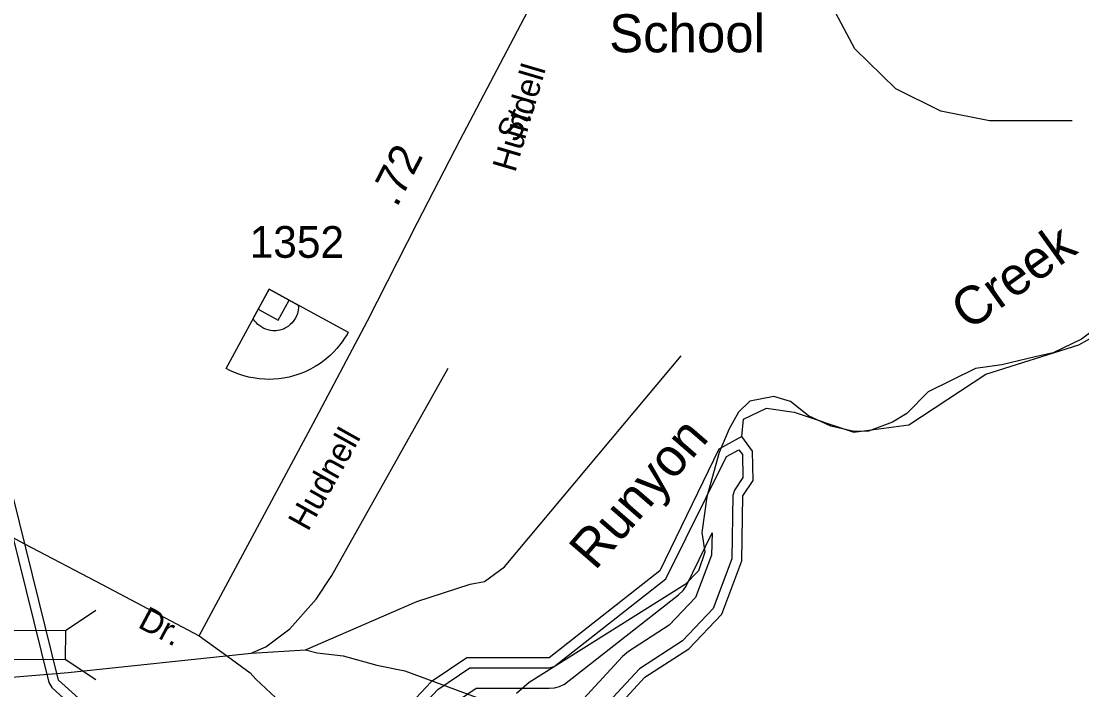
# Model space of a CAD drawing. Extents: x 2532689 to 2764727, y 536648 to 732970.
# Drawn here: x 2581912 to 2586089, y 656065 to 658699 of the extents above; entities that cross this region are included whole.
import ezdxf

# ---------------------------------------------------------------- set-up
doc = ezdxf.new("R2010")
doc.units = 0
for name, color, linetype in [('Exist Boundary Political City Limit New', 7, 'Continuous'), ('Exist Cultural Educational Facility Elementary Label', 7, 'Continuous'), ('Exist Cultural Recreational Baseball or SoftBall Diamond CELL', 7, 'Continuous'), ('Exist Hydrographic Buffer Line', 7, 'Continuous'), ('Exist Hydrographic Creek Single Shore', 7, 'Continuous'), ('Exist Hydrographic Creek Single Shore Label', 7, 'Continuous'), ('Exist Hydrographic River Shore', 7, 'Continuous'), ('Exist Railroad Mainline', 7, 'Continuous'), ('Exist Railroad Siding', 7, 'Continuous'), ('Exist Road Non-System Structure Non-Sys Other CELL', 7, 'Continuous'), ('Exist Road Primary NC Attributed', 7, 'Continuous'), ('Exist Road Primary NC Label', 7, 'Continuous'), ('Exist Road Secondary Mileage Hundredths English Label', 7, 'Continuous'), ('Exist Road Secondary Type 51 Label', 7, 'Continuous'), ('Exist Road Secondary Type 51 Number Label', 7, 'Continuous'), ('Exist Road Secondary Type 51 Undivided 4 Lane Attributed', 7, 'Continuous'), ('Map Preparation Boundary City Limit Buffer Line', 7, 'Continuous')]:
    doc.layers.add(name, color=color, linetype=linetype)

msp = doc.modelspace()

# ---------------------------------------------------------------- linework, layer by layer
at = {"layer": 'Exist Boundary Political City Limit New'}
msp.add_lwpolyline([(2586157.5, 657498.8), (2586087.8, 657446.5), (2585975.2, 657392.4), (2585905, 657376.4), (2585773.8, 657345.8), (2585670.2, 657331.6), (2585577.2, 657285.2), (2585484.2, 657238.8), (2585399, 657153.6), (2585343, 657119.2), (2585248.8, 657083.6), (2585192.2, 657082.1), (2585100.5, 657103.5), (2585012.8, 657144), (2584941.8, 657200.6), (2584876, 657220.1), (2584781.8, 657202.2), (2584736.5, 657158.8), (2584700.5, 657092.8), (2584660.5, 656999.9), (2584612.2, 656824.9), (2584592.5, 656685.4), (2584604.2, 656607.9), (2584579.2, 656534.3), (2584526.5, 656479.3), (2583912, 656093.2), (2583862.8, 656050.3)], dxfattribs=at)
at = {"layer": 'Exist Cultural Recreational Baseball or SoftBall Diamond CELL'}
for points in [[(2582887.7, 657643.4), (2583199.9, 657474.5), (2583194.9, 657465.2), (2583185.5, 657449.9), (2583176.2, 657436.4), (2583165.4, 657422.4), (2583154.8, 657409.6), (2583141.9, 657395.6), (2583128.4, 657382.1), (2583113.1, 657369), (2583098.6, 657357.8), (2583085.3, 657348.4), (2583069, 657338.3), (2583050.6, 657327.9), (2583032.3, 657319.1), (2583016.5, 657312.6), (2582997.8, 657305.8), (2582983.9, 657301.5), (2582967.1, 657297.2), (2582944.3, 657292.7), (2582926.8, 657290.3), (2582905.7, 657288.7), (2582887.8, 657288.2), (2582870.6, 657288.8), (2582849.5, 657290.2), (2582825.3, 657293.9), (2582807.3, 657297.3), (2582784.7, 657303.6), (2582768.3, 657308.9), (2582751.3, 657315.6), (2582732.9, 657323.7), (2582718.8, 657331.1)], [(2582887.7, 657643.4), (2583003, 657581.1), (2583003.4, 657571.4), (2583002.3, 657560.2), (2582999.4, 657547.9), (2582995.7, 657537.6), (2582991.1, 657528.3), (2582985.9, 657519.9), (2582979.3, 657511.3), (2582971.5, 657503.7), (2582963.9, 657497.8), (2582955.7, 657492.3), (2582946.8, 657487.7), (2582939.5, 657485.1), (2582929.9, 657482.2), (2582920.8, 657480.7), (2582915.5, 657479.8), (2582902.9, 657479.8), (2582893.6, 657481), (2582883.8, 657482.7), (2582875.4, 657485.5), (2582867.8, 657488.9), (2582859.1, 657493.4), (2582851.3, 657498.5), (2582843.6, 657504.8), (2582837.9, 657510.8), (2582832.3, 657517.2), (2582828.3, 657523.3), (2582825.3, 657528.2)], [(2582887.7, 657643.4), (2582844.9, 657564.2), (2582924, 657521.4), (2582966.9, 657600.5)]]:
    msp.add_lwpolyline(points, close=True, dxfattribs=at)
at = {"layer": 'Exist Hydrographic Buffer Line'}
for points in [[(2583323, 655820.9), (2583552.3, 656066.3), (2583678.6, 656151.3), (2583991.3, 656151.3), (2584011.2, 656156.7), (2584451, 656502.5), (2584689.7, 656984), (2584738.1, 657010.7), (2584752.5, 656991.5), (2584754.1, 656902), (2584720.9, 656851.5), (2584714.3, 656830.2), (2584710.2, 656580.9), (2584636.8, 656385), (2584515.6, 656257.7), (2584346.5, 656148.2), (2584136.5, 655921.8)], [(2581841.7, 656816), (2582020.5, 656093.7), (2582032.4, 656073.7), (2582202.4, 655919.6)], [(2583604.6, 656005.1), (2583703, 656071.3), (2583991.3, 656071.3), (2584012, 656073.1), (2584032.3, 656078.5), (2584051.4, 656087.4), (2584500.7, 656439.7), (2584518.3, 656456.8), (2584530.4, 656473.9), (2584632.5, 656683.6), (2584630.5, 656596.1), (2584567.5, 656428.4), (2584464.2, 656319.7), (2584303, 656215.3), (2584280, 656195.8), (2584080.7, 655979.4)]]:
    msp.add_lwpolyline(points, dxfattribs=at)
at = {"layer": 'Exist Hydrographic Creek Single Shore'}
for points in [[(2586050.2, 658306.9), (2585725.2, 658306.9), (2585533.3, 658345), (2585356.3, 658433.1), (2585194.3, 658590.7), (2585099.2, 658770.7), (2585037.3, 658984.9), (2584994.2, 659436.2), (2584960.2, 660334.4), (2584854.2, 660681.4), (2584687.3, 661094.9), (2584446.3, 661498.8), (2584147.1, 661877.4), (2583692.1, 662134.8), (2583521.1, 662315), (2583030.2, 663165.1), (2582893.3, 663320.5)], [(2584749.4, 657062.5), (2584756.4, 657131.7), (2584847.4, 657174.8), (2584956.3, 657159.5), (2585191.3, 657080.3), (2585407.4, 657108.7), (2585711.3, 657308.2), (2586076.3, 657424.8), (2586241.3, 657516.8), (2586380.4, 657637.3), (2586461.4, 657765.4), (2586483.3, 657874.6), (2586487.4, 658557.6), (2586535.4, 658664.7), (2586682.2, 658775.7), (2587007.2, 658825), (2587246.3, 658929.8)]]:
    msp.add_lwpolyline(points, dxfattribs=at)
at = {"layer": 'Exist Hydrographic River Shore'}
for points in [[(2584749.4, 657062.5), (2584659.4, 657012.8), (2584426.2, 656533.9), (2583991.3, 656191.3), (2583666.3, 656191.3), (2583526.2, 656097), (2583290.2, 655844.5), (2583217.2, 655710.2), (2583076.4, 655688.1), (2582681.2, 655872.4), (2582363.2, 655941.5), (2582229.3, 655949.3), (2582059.3, 656103.3), (2581879.3, 656831.3), (2581810.2, 656946.8), (2581607.2, 657486.8), (2580753.1, 658545.6), (2580669.3, 658607.8), (2580649.4, 658600.6)], [(2584008.3, 655758.6), (2584164.4, 655893), (2584368.4, 656114.6), (2584541.3, 656226.6), (2584671.3, 656363.3), (2584750.2, 656573.4), (2584754.3, 656829.5), (2584794.3, 656890.3), (2584792.2, 657005.1), (2584749.4, 657062.5)]]:
    msp.add_lwpolyline(points, dxfattribs=at)
at = {"layer": 'Exist Railroad Mainline'}
msp.add_line((2582817.7, 656209.8), (2583031.2, 656222), dxfattribs=at)
for points in [[(2581307.4, 656112.2), (2581503.7, 656098.2), (2581553.9, 656091), (2581683.5, 656099.5), (2582096.8, 656133.7), (2582817.7, 656209.8)], [(2583031.2, 656222), (2583077.7, 656210.8), (2583179.9, 656198.8), (2583312.4, 656161.5), (2583423, 656139.7), (2584055.6, 655906), (2584396.3, 655770.7), (2584599.5, 655704.4), (2584786.2, 655668.3), (2584910.3, 655658.5), (2585236.3, 655675), (2585545.7, 655697), (2586016.4, 655772.2), (2586271.7, 655799.3), (2586379.3, 655817.5), (2587156, 655894.5), (2587299.8, 655901.3), (2587313.8, 655913.7), (2587485.2, 655944.9), (2594568.6, 655897.4), (2594826.8, 655886.5), (2595048.2, 655875.4), (2600831, 655826.6)]]:
    msp.add_lwpolyline(points, dxfattribs=at)
at = {"layer": 'Exist Railroad Siding'}
for points in [[(2583031.2, 656222), (2583469.7, 656412.5), (2583680.3, 656480.7), (2583736, 656491.9), (2583815.1, 656549.2), (2584510.7, 657380.8)], [(2582817.7, 656209.8), (2582875.1, 656234.8), (2582969.8, 656304.6), (2583073.3, 656422.7), (2583135.6, 656515.8), (2583593.6, 657332.8)]]:
    msp.add_lwpolyline(points, dxfattribs=at)
at = {"layer": 'Exist Road Non-System Structure Non-Sys Other CELL'}
for p, q in [((2582085.6, 656298.5), (2582205.7, 656378.4)), ((2582085.4, 656185.4), (2582205.4, 656105.2))]:
    msp.add_line(p, q, dxfattribs=at)
msp.add_lwpolyline([(2581713.8, 656299.6), (2582085.6, 656299.1), (2582085.4, 656183.3), (2581713.6, 656183.8)], close=True, dxfattribs=at)
at = {"layer": 'Exist Road Primary NC Attributed'}
for points in [[(2581811.8, 656700.6), (2581925, 656640.2), (2582230.2, 656480.2), (2582612.4, 656277.6)], [(2582612.4, 656277.6), (2582725, 656196.6), (2582813, 656131.8), (2582835.7, 656107.4), (2582953.7, 655996.3), (2583122.6, 655856.5), (2583262.3, 655757.8), (2583310.8, 655718.7), (2583370.4, 655681.5)]]:
    msp.add_lwpolyline(points, dxfattribs=at)
at = {"layer": 'Exist Road Secondary Type 51 Undivided 4 Lane Attributed'}
msp.add_lwpolyline([(2582612.4, 656277.6), (2583061.7, 657114.6), (2583275.9, 657518.9), (2583472.9, 657906.1), (2583640.6, 658232.2), (2583931.6, 658787), (2584023.8, 658968.9), (2584105.7, 659148.2), (2584134.3, 659241.8), (2584142.9, 659311.8), (2584153.8, 659383.4), (2584148.6, 659515.9), (2584133, 659575.7), (2584127.1, 659621.4), (2584108.3, 659673.1), (2584017.3, 659827.7)], dxfattribs=at)
at = {"layer": 'Map Preparation Boundary City Limit Buffer Line'}
msp.add_lwpolyline([(2586157.5, 657498.8), (2586087.8, 657446.5), (2585975.2, 657392.4), (2585905, 657376.4), (2585773.8, 657345.8), (2585670.2, 657331.6), (2585577.2, 657285.2), (2585484.2, 657238.8), (2585399, 657153.6), (2585343, 657119.2), (2585248.8, 657083.6), (2585192.2, 657082.1), (2585100.5, 657103.5), (2585012.8, 657144), (2584941.8, 657200.6), (2584876, 657220.1), (2584781.8, 657202.2), (2584736.5, 657158.8), (2584700.5, 657092.8), (2584660.5, 656999.9), (2584612.2, 656824.9), (2584592.5, 656685.4), (2584604.2, 656607.9), (2584579.2, 656534.3), (2584526.5, 656479.3), (2583912, 656093.2), (2583862.8, 656050.3)], dxfattribs=at)

# ---------------------------------------------------------------- texts
at = {"layer": 'Exist Cultural Educational Facility Elementary Label'}
msp.add_text('School', height=150, dxfattribs=at).set_placement((2584227.4, 658576.6))
at = {"layer": 'Exist Hydrographic Creek Single Shore Label'}
for s, rotation, p in [('Creek', 35.65, (2585644.2, 657477.2)), ('Runyon', 49.0383, (2584171.6, 656531.6))]:
    msp.add_text(s, height=150, rotation=rotation, dxfattribs=at).set_placement(p)
at = {"layer": 'Exist Road Primary NC Label'}
msp.add_text('Dr.', height=95, rotation=332.0771, dxfattribs=at).set_placement((2582366.9, 656313.1))
at = {"layer": 'Exist Road Secondary Mileage Hundredths English Label'}
msp.add_text('.72', height=125, rotation=62.8468, dxfattribs=at).set_placement((2583390.9, 657962.7))
at = {"layer": 'Exist Road Secondary Type 51 Label'}
for s, rotation, p in [('Hundell', 73.5895, (2583857.1, 658100.2)), ('St.', 62.8468, (2583864.1, 658216.1)), ('Hudnell', 60.7728, (2583041.2, 656685.5))]:
    msp.add_text(s, height=95, rotation=rotation, dxfattribs=at).set_placement(p)
at = {"layer": 'Exist Road Secondary Type 51 Number Label'}
msp.add_text('1352', height=125, rotation=359.94, dxfattribs=at).set_placement((2582811.4, 657767.3))

doc.saveas('drawing.dxf')
